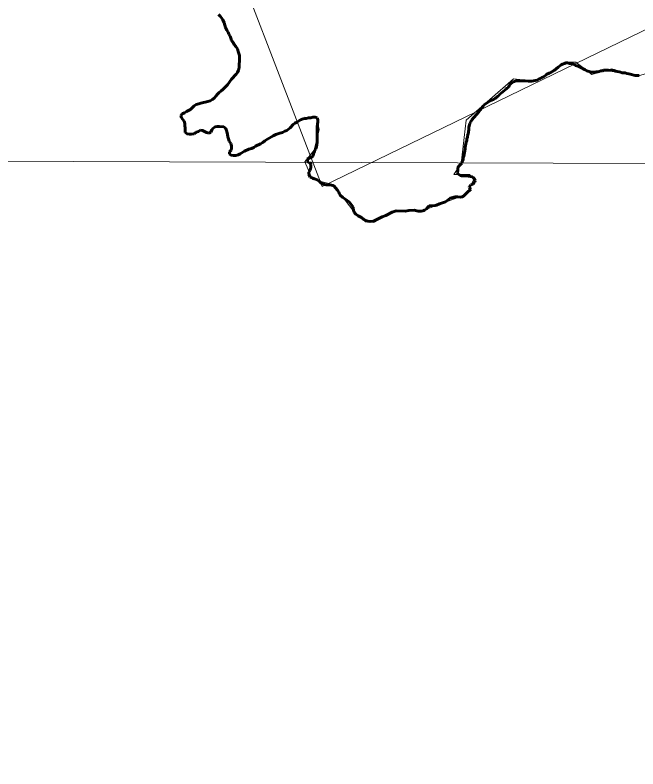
# Model space of a CAD drawing. Extents: x 553962 to 842807, y 8883888 to 9032388.
# Drawn here: x 805501 to 807586, y 9019716 to 9022239 of the extents above; entities that cross this region are included whole.
import ezdxf

# ---------------------------------------------------------------- set-up
doc = ezdxf.new("R2010")
doc.units = 0
doc.header["$LTSCALE"] = 20
doc.linetypes.add('LONG_DASH_SHORT_DASH', pattern=[9.9, 6, -1.2, 1.5, -1.2])
for name, color, linetype, lineweight in [('1', 7, 'Continuous', 13), ('27', 7, 'Continuous', 13), ('35', 7, 'Continuous', 13), ('7', 7, 'LONG_DASH_SHORT_DASH', 60), ('8', 7, 'Continuous', 13)]:
    doc.layers.add(name, color=color, linetype=linetype, lineweight=lineweight)

msp = doc.modelspace()

# ---------------------------------------------------------------- linework, layer by layer
at = {"layer": '1'}
msp.add_lwpolyline([(798307.97, 9021774.39), (808266.63, 9021740.4), (813764.86, 9021714.12), (820943.85, 9021670)], dxfattribs=at)
for points in [[(806474.24, 9021745.74), (806483.07, 9021749.89), (806483, 9021749.89), (806482.93, 9021749.47), (806482.79, 9021748.91), (806482.79, 9021747.79), (806482.79, 9021747.09), (806482.79, 9021746.67), (806482.79, 9021746.25), (806482.79, 9021745.69), (806482.86, 9021744.99), (806482.86, 9021744.43), (806482.86, 9021744.01), (806482.86, 9021743.94), (806482.86, 9021743.87), (806482.86, 9021743.8), (806482.93, 9021743.8), (806483, 9021743.8), (806483.42, 9021743.87), (806483.84, 9021743.94), (806484.54, 9021744.01), (806485.38, 9021744.08), (806486.22, 9021744.5), (806486.78, 9021744.64), (806487.62, 9021745.06), (806488.6, 9021745.13), (806489.3, 9021745.55), (806490, 9021745.97), (806490.14, 9021746.11), (806490.14, 9021746.53), (806490.14, 9021746.67), (806490.14, 9021746.81), (806490.14, 9021746.88), (806490.14, 9021747.02), (806490.14, 9021747.16), (806490.14, 9021747.23), (806490.14, 9021747.3), (806490.07, 9021747.23), (806489.93, 9021747.09), (806489.86, 9021746.25), (806489.72, 9021745.55), (806489.65, 9021745.13), (806489.65, 9021745.2), (806489.65, 9021745.27), (806489.65, 9021745.69), (806489.65, 9021745.83), (806489.79, 9021745.97), (806489.86, 9021746.39), (806489.86, 9021746.81), (806489.93, 9021747.37), (806489.93, 9021747.51), (806490, 9021747.51), (806490.07, 9021747.51), (806490.14, 9021747.51), (806490.21, 9021747.51)], [(806490.21, 9021747.51), (806490.28, 9021747.51), (806490.21, 9021747.51), (806490.28, 9021747.51)]]:
    msp.add_spline(points, degree=3, dxfattribs=at)
at = {"layer": '27'}
msp.add_line((806471.55, 9021898.11), (806468.65, 9021892.26), dxfattribs=at)
for points in [[(806068.64, 9021912.27), (806074.9, 9021916.07), (806081.92, 9021920.12), (806088.69, 9021923.41), (806094.95, 9021929.72), (806100.96, 9021935.27), (806107.73, 9021939.82), (806116.01, 9021942.62), (806122.78, 9021944.4), (806146.63, 9021949.53), (806154.41, 9021952.33), (806161.68, 9021956.63), (806168.44, 9021962.18), (806173.7, 9021968.24), (806178.95, 9021975.04), (806184.96, 9021980.59), (806190.47, 9021984.63), (806196.48, 9021989.68), (806212.5, 9022005.82), (806225.74, 9022024.96), (806241.5, 9022041.35), (806245.75, 9022047.14), (806249.24, 9022054.69), (806251.22, 9022063.74), (806251.69, 9022072.03), (806252.89, 9022087.85), (806252.85, 9022096.89), (806252.58, 9022104.42), (806250.29, 9022110.94), (806248.26, 9022117.46), (806246.21, 9022125.98), (806240.66, 9022133.99), (806235.11, 9022140.75), (806230.81, 9022147.26), (806225.51, 9022154.26), (806222.97, 9022161.78), (806220.93, 9022168.56), (806217.14, 9022175.82), (806214.1, 9022182.33), (806209.55, 9022188.59), (806206, 9022197.11), (806202.96, 9022205.88), (806200.67, 9022213.66), (806196.86, 9022223.18), (806192.57, 9022229.94), (806187.52, 9022235.94), (806182.23, 9022240.94)], [(807628.97, 9022048.43), (807584.45, 9022034.51), (807498.2, 9022059.56), (807431.43, 9022040.08), (807378.57, 9022081.83), (807345.18, 9022081.83), (807242.24, 9022017.81), (807169.9, 9022026.16), (807011.31, 9021886.97), (806994.61, 9021742.22), (806969.57, 9021706.04), (807022.44, 9021706.04), (807036.35, 9021689.33), (807011.31, 9021639.23), (806869.41, 9021586.34), (806774.82, 9021583.55), (806702.48, 9021544.58), (806646.83, 9021566.85), (806566.15, 9021672.63), (806496.59, 9021689.33), (806471.55, 9021747.79), (806502.15, 9021786.76), (806518.85, 9021856.35), (806510.5, 9021892.54), (806471.55, 9021898.11)], [(806199.7, 9021865.4), (806185.13, 9021866.85), (806177.84, 9021866.56), (806171.06, 9021865.03), (806164.04, 9021860.98), (806159.79, 9021855.68), (806156.56, 9021847.64), (806150.29, 9021843.59), (806142.24, 9021846.32), (806128.9, 9021853.29), (806121.11, 9021853.5), (806115.09, 9021849.96), (806107.82, 9021847.42), (806100.8, 9021841.86), (806091.76, 9021840.31), (806084.73, 9021840.28), (806076.94, 9021842), (806070.89, 9021846.75), (806070.36, 9021853.52), (806070.08, 9021862.06), (806070.05, 9021869.09), (806069.78, 9021875.87), (806067.74, 9021883.64), (806062.44, 9021889.4), (806058.15, 9021895.15), (806056.36, 9021903.18), (806061.11, 9021908.98), (806068.64, 9021912.27)], [(806468.65, 9021892.26), (806465.9, 9021891.96), (806457.12, 9021888.4), (806450.6, 9021885.36), (806445.34, 9021881.07), (806438.06, 9021878.02), (806432.55, 9021873.23), (806422.3, 9021862.39), (806416.28, 9021857.34), (806410.77, 9021853.3), (806404.25, 9021850.51), (806396.73, 9021846.2), (806387.44, 9021844.4), (806373.9, 9021839.82), (806365.62, 9021834.76), (806359.1, 9021831.97), (806351.58, 9021827.17), (806344.32, 9021823.12), (806337.55, 9021818.57), (806330.54, 9021813.01), (806322.52, 9021808.21), (806306.47, 9021800.1), (806300.7, 9021796.06), (806292.68, 9021792.5), (806283.39, 9021790.46), (806268.84, 9021784.11), (806254.56, 9021775.01), (806247.79, 9021771.46), (806239.76, 9021769.42), (806232.47, 9021769.13), (806224.18, 9021770.1), (806218.63, 9021774.09), (806218.86, 9021781.88), (806224.12, 9021786.67), (806225.6, 9021793.96), (806225.57, 9021801.49), (806223.53, 9021809.52), (806218.47, 9021817.28), (806215.43, 9021824.55), (806213.65, 9021831.82), (806211.86, 9021840.1), (806209.54, 9021854.15), (806205.75, 9021861.16), (806199.7, 9021865.4)]]:
    msp.add_lwpolyline(points, dxfattribs=at)
at = {"layer": '35'}
msp.add_line((806471.55, 9021898.11), (806468.65, 9021892.26), dxfattribs=at)
for points in [[(806068.64, 9021912.27), (806074.9, 9021916.07), (806081.92, 9021920.12), (806088.69, 9021923.41), (806094.95, 9021929.72), (806100.96, 9021935.27), (806107.73, 9021939.82), (806116.01, 9021942.62), (806122.78, 9021944.4), (806146.63, 9021949.53), (806154.41, 9021952.33), (806161.68, 9021956.63), (806168.44, 9021962.18), (806173.7, 9021968.24), (806178.95, 9021975.04), (806184.96, 9021980.59), (806190.47, 9021984.63), (806196.48, 9021989.68), (806212.5, 9022005.82), (806225.74, 9022024.96), (806241.5, 9022041.35), (806245.75, 9022047.14), (806249.24, 9022054.69), (806251.22, 9022063.74), (806251.69, 9022072.03), (806252.89, 9022087.85), (806252.85, 9022096.89), (806252.58, 9022104.42), (806250.29, 9022110.94), (806248.26, 9022117.46), (806246.21, 9022125.98), (806240.66, 9022133.99), (806235.11, 9022140.75), (806230.81, 9022147.26), (806225.51, 9022154.26), (806222.97, 9022161.78), (806220.93, 9022168.56), (806217.14, 9022175.82), (806214.1, 9022182.33), (806209.55, 9022188.59), (806206, 9022197.11), (806202.96, 9022205.88), (806200.67, 9022213.66), (806196.86, 9022223.18), (806192.57, 9022229.94), (806187.52, 9022235.94), (806182.23, 9022240.94)], [(807628.97, 9022048.43), (807584.45, 9022034.51), (807498.2, 9022059.56), (807431.43, 9022040.08), (807378.57, 9022081.83), (807345.18, 9022081.83), (807242.24, 9022017.81), (807169.9, 9022026.16), (807011.31, 9021886.97), (806994.61, 9021742.22), (806969.57, 9021706.04), (807022.44, 9021706.04), (807036.35, 9021689.33), (807011.31, 9021639.23), (806869.41, 9021586.34), (806774.82, 9021583.55), (806702.48, 9021544.58), (806646.83, 9021566.85), (806566.15, 9021672.63), (806496.59, 9021689.33), (806471.55, 9021747.79), (806502.15, 9021786.76), (806518.85, 9021856.35), (806510.5, 9021892.54), (806471.55, 9021898.11)], [(806199.7, 9021865.4), (806185.13, 9021866.85), (806177.84, 9021866.56), (806171.06, 9021865.03), (806164.04, 9021860.98), (806159.79, 9021855.68), (806156.56, 9021847.64), (806150.29, 9021843.59), (806142.24, 9021846.32), (806128.9, 9021853.29), (806121.11, 9021853.5), (806115.09, 9021849.96), (806107.82, 9021847.42), (806100.8, 9021841.86), (806091.76, 9021840.31), (806084.73, 9021840.28), (806076.94, 9021842), (806070.89, 9021846.75), (806070.36, 9021853.52), (806070.08, 9021862.06), (806070.05, 9021869.09), (806069.78, 9021875.87), (806067.74, 9021883.64), (806062.44, 9021889.4), (806058.15, 9021895.15), (806056.36, 9021903.18), (806061.11, 9021908.98), (806068.64, 9021912.27)], [(806468.65, 9021892.26), (806465.9, 9021891.96), (806457.12, 9021888.4), (806450.6, 9021885.36), (806445.34, 9021881.07), (806438.06, 9021878.02), (806432.55, 9021873.23), (806422.3, 9021862.39), (806416.28, 9021857.34), (806410.77, 9021853.3), (806404.25, 9021850.51), (806396.73, 9021846.2), (806387.44, 9021844.4), (806373.9, 9021839.82), (806365.62, 9021834.76), (806359.1, 9021831.97), (806351.58, 9021827.17), (806344.32, 9021823.12), (806337.55, 9021818.57), (806330.54, 9021813.01), (806322.52, 9021808.21), (806306.47, 9021800.1), (806300.7, 9021796.06), (806292.68, 9021792.5), (806283.39, 9021790.46), (806268.84, 9021784.11), (806254.56, 9021775.01), (806247.79, 9021771.46), (806239.76, 9021769.42), (806232.47, 9021769.13), (806224.18, 9021770.1), (806218.63, 9021774.09), (806218.86, 9021781.88), (806224.12, 9021786.67), (806225.6, 9021793.96), (806225.57, 9021801.49), (806223.53, 9021809.52), (806218.47, 9021817.28), (806215.43, 9021824.55), (806213.65, 9021831.82), (806211.86, 9021840.1), (806209.54, 9021854.15), (806205.75, 9021861.16), (806199.7, 9021865.4)]]:
    msp.add_lwpolyline(points, dxfattribs=at)
at = {"layer": '7'}
for points in [[(806068.64, 9021912.27), (806074.9, 9021916.07), (806081.92, 9021920.12), (806088.69, 9021923.41), (806094.95, 9021929.72), (806100.96, 9021935.27), (806107.73, 9021939.82), (806116.01, 9021942.62), (806122.78, 9021944.4), (806146.63, 9021949.53), (806154.41, 9021952.33), (806161.68, 9021956.63), (806168.44, 9021962.18), (806173.7, 9021968.24), (806178.95, 9021975.04), (806184.96, 9021980.59), (806190.47, 9021984.63), (806196.48, 9021989.68), (806212.5, 9022005.82), (806225.74, 9022024.96), (806241.5, 9022041.35), (806245.75, 9022047.14), (806249.24, 9022054.69), (806251.22, 9022063.74), (806251.69, 9022072.03), (806252.89, 9022087.85), (806252.85, 9022096.89), (806252.58, 9022104.42), (806250.29, 9022110.94), (806248.26, 9022117.46), (806246.21, 9022125.98), (806240.66, 9022133.99), (806235.11, 9022140.75), (806230.81, 9022147.26), (806225.51, 9022154.26), (806222.97, 9022161.78), (806220.93, 9022168.56), (806217.14, 9022175.82), (806214.1, 9022182.33), (806209.55, 9022188.59), (806206, 9022197.11), (806202.96, 9022205.88), (806200.67, 9022213.66), (806196.86, 9022223.18), (806192.57, 9022229.94), (806187.52, 9022235.94), (806182.23, 9022240.94)], [(807152.94, 9021997.72), (807155.18, 9022002.5), (807158.93, 9022008.04), (807167.44, 9022015.86), (807173.46, 9022017.39), (807178.72, 9022019.42), (807194.29, 9022019.49), (807201.33, 9022019.27), (807208.36, 9022019.3), (807218.66, 9022018.34), (807231.21, 9022018.4), (807236.99, 9022018.68), (807241.75, 9022020.45), (807248.53, 9022021.24), (807253.79, 9022024.52), (807259.31, 9022026.56), (807264.82, 9022030.35), (807270.08, 9022032.63), (807275.34, 9022036.42), (807278.84, 9022039.95), (807288.62, 9022045.01), (807294.89, 9022047.55), (807299.65, 9022050.08), (807305.91, 9022053.88), (807318.93, 9022064.98), (807329.19, 9022072.81), (807333.7, 9022075.08), (807339.97, 9022076.87), (807344.99, 9022078.9), (807350.76, 9022078.93), (807357.05, 9022077.7), (807367.35, 9022076.24), (807372.38, 9022074), (807377.16, 9022071.01), (807381.94, 9022069.02), (807388.23, 9022066.79), (807393.26, 9022064.81), (807409.61, 9022056.1), (807414.9, 9022052.86), (807425.71, 9022049.64), (807432.74, 9022048.42), (807439.77, 9022048.45), (807445.8, 9022048.72), (807451.82, 9022048.75), (807456.34, 9022050.53), (807461.6, 9022052.31), (807467.13, 9022052.84), (807471.64, 9022054.61), (807476.66, 9022054.89), (807481.68, 9022054.91), (807487.46, 9022054.68), (807499.77, 9022053.74), (807506.04, 9022053.51), (807510.82, 9022051.78), (807516.85, 9022050.55), (807523.64, 9022049.57), (807528.16, 9022047.84), (807533.44, 9022046.36), (807538.21, 9022045.87), (807543.24, 9022045.64), (807548.52, 9022043.91), (807555.3, 9022042.44), (807560.07, 9022041.96), (807576.67, 9022036.51), (807590.23, 9022036.57)], [(806996.61, 9021743.96), (806996.94, 9021745.72), (806998.68, 9021750.24), (807001.42, 9021756.28), (807001.65, 9021761.56), (807003.64, 9021766.84), (807004.12, 9021773.12), (807005.85, 9021779.4), (807006.58, 9021785.43), (807007.56, 9021791.71), (807007.54, 9021796.73), (807009.53, 9021802.76), (807009.76, 9021808.29), (807011.75, 9021813.82), (807013.48, 9021819.6), (807013.97, 9021825.13), (807015.7, 9021830.91), (807015.94, 9021835.68), (807017.92, 9021841.21), (807020.12, 9021856.79), (807020.6, 9021863.57), (807023.57, 9021876.13), (807026.81, 9021882.17), (807028.8, 9021887.2), (807037.55, 9021897.79), (807046.3, 9021906.36), (807053.56, 9021915.18), (807057.8, 9021920.97), (807060.8, 9021925.76), (807067.55, 9021934.32), (807071.55, 9021938.61), (807075.55, 9021942.14), (807081.31, 9021945.93), (807086.08, 9021948.46), (807091.59, 9021952), (807097.1, 9021954.04), (807102.62, 9021956.57), (807107.88, 9021960.36), (807115.64, 9021967.17), (807120.9, 9021969.71), (807124.15, 9021974.24), (807129.66, 9021978.53), (807139.17, 9021986.86), (807142.92, 9021991.14), (807147.43, 9021993.68), (807152.94, 9021997.72)], [(806199.7, 9021865.4), (806185.13, 9021866.85), (806177.84, 9021866.56), (806171.06, 9021865.03), (806164.04, 9021860.98), (806159.79, 9021855.68), (806156.56, 9021847.64), (806150.29, 9021843.59), (806142.24, 9021846.32), (806128.9, 9021853.29), (806121.11, 9021853.5), (806115.09, 9021849.96), (806107.82, 9021847.42), (806100.8, 9021841.86), (806091.76, 9021840.31), (806084.73, 9021840.28), (806076.94, 9021842), (806070.89, 9021846.75), (806070.36, 9021853.52), (806070.08, 9021862.06), (806070.05, 9021869.09), (806069.78, 9021875.87), (806067.74, 9021883.64), (806062.44, 9021889.4), (806058.15, 9021895.15), (806056.36, 9021903.18), (806061.11, 9021908.98), (806068.64, 9021912.27)], [(806483.88, 9021745.71), (806480.24, 9021750.16), (806478.96, 9021757.44), (806485.48, 9021760.23), (806492.76, 9021762.02), (806498.77, 9021767.82), (806500.74, 9021776.12), (806503.98, 9021783.66), (806508.22, 9021791.22), (806510.21, 9021798), (806511.69, 9021805.8), (806512.16, 9021813.33), (806512.61, 9021828.4), (806512.47, 9021865.55), (806514.67, 9021881.63), (806515.14, 9021888.41), (806512.35, 9021895.43), (806505.56, 9021897.41), (806497.78, 9021897.38), (806491.25, 9021895.09), (806483.97, 9021894.8), (806475.44, 9021893.01), (806465.9, 9021891.96), (806457.12, 9021888.4), (806450.6, 9021885.36), (806445.34, 9021881.07), (806438.06, 9021878.02), (806432.55, 9021873.23), (806422.3, 9021862.39), (806416.28, 9021857.34), (806410.77, 9021853.3), (806404.25, 9021850.51), (806396.73, 9021846.2), (806387.44, 9021844.4), (806373.9, 9021839.82), (806365.62, 9021834.76), (806359.1, 9021831.97), (806351.58, 9021827.17), (806344.32, 9021823.12), (806337.55, 9021818.57), (806330.54, 9021813.01), (806322.52, 9021808.21), (806306.47, 9021800.1), (806300.7, 9021796.06), (806292.68, 9021792.5), (806283.39, 9021790.46), (806268.84, 9021784.11), (806254.56, 9021775.01), (806247.79, 9021771.46), (806239.76, 9021769.42), (806232.47, 9021769.13), (806224.18, 9021770.1), (806218.63, 9021774.09), (806218.86, 9021781.88), (806224.12, 9021786.67), (806225.6, 9021793.96), (806225.57, 9021801.49), (806223.53, 9021809.52), (806218.47, 9021817.28), (806215.43, 9021824.55), (806213.65, 9021831.82), (806211.86, 9021840.1), (806209.54, 9021854.15), (806205.75, 9021861.16), (806199.7, 9021865.4)], [(806487.86, 9021746.54), (806491.03, 9021739.47), (806491.62, 9021729.5), (806488.92, 9021719.66), (806484.79, 9021713.09), (806484.2, 9021710.82), (806484.67, 9021706.27), (806489.13, 9021697), (806492.24, 9021695.08), (806506.44, 9021689.87)], [(807034.81, 9021695.22), (807031.04, 9021698.23), (807019.52, 9021700.51), (806996.14, 9021701.46), (806992.56, 9021702.43), (806983.65, 9021708.39), (806981.73, 9021712.65), (806983.86, 9021720.07), (806983.35, 9021727.71), (806985.2, 9021732.71), (806996.61, 9021743.96)], [(806962.15, 9021627.49), (806974.15, 9021630.64), (806983.66, 9021630.79), (806992.68, 9021629.55), (806998.21, 9021631.3), (807002.58, 9021633.66), (807015.78, 9021646.62), (807025.15, 9021654.13), (807026.36, 9021656.09), (807026.21, 9021658.02), (807021.68, 9021662.4), (807022.09, 9021665.93), (807027.23, 9021670.68), (807033.84, 9021673.8), (807037.07, 9021676.28), (807040.38, 9021681.04), (807041.36, 9021684.46), (807037.86, 9021692.79), (807034.81, 9021695.22)], [(806506.44, 9021689.87), (806512.63, 9021687.6), (806520.54, 9021681.73), (806526.75, 9021675.9), (806530.04, 9021674.44), (806543, 9021671.42), (806560.53, 9021670.2), (806568.27, 9021667.44), (806580.15, 9021653.56), (806584.54, 9021646.51), (806586.74, 9021640.02), (806589.17, 9021636.8), (806598.8, 9021628.25), (806607.97, 9021621.68)], [(806607.97, 9021621.68), (806620.4, 9021612.77), (806633.08, 9021596.62), (806633.46, 9021591.84)], [(806869.64, 9021585.68), (806871.21, 9021586.44), (806878.08, 9021591.19), (806883.83, 9021597.54), (806887.38, 9021600.29), (806907.32, 9021601.73), (806911.6, 9021603.01), (806921.72, 9021607.95), (806941.49, 9021614.35), (806946.38, 9021617.11), (806957.83, 9021626.36), (806962.15, 9021627.49)], [(806633.46, 9021591.84), (806633.78, 9021587.79), (806635.18, 9021581.28), (806641.98, 9021573.18), (806650.1, 9021566.93), (806661.13, 9021561.21), (806668.72, 9021554.8), (806674.72, 9021551.12), (806682.45, 9021549.67)], [(806742.25, 9021568.44), (806763.76, 9021579.79), (806777.45, 9021583.87), (806806.6, 9021583.23), (806819.28, 9021585.11), (806837.54, 9021586.52), (806850.81, 9021583.51), (806860.34, 9021583.12), (806865.62, 9021583.75), (806869.64, 9021585.68)], [(806682.45, 9021549.67), (806689.99, 9021548.26), (806701.58, 9021549.66), (806730.19, 9021563.96), (806742.25, 9021568.44)]]:
    msp.add_lwpolyline(points, dxfattribs=at)
at = {"layer": '8'}
msp.add_lwpolyline([(806133.16, 9022695.56), (806529.04, 9021665.75), (807783.76, 9022273.72), (808229.19, 9022162.3), (808605.03, 9021591.29), (810067.64, 9020902.94), (810762.61, 9020170.73), (811277.64, 9019376.89), (812732.78, 9019072.01), (813178.21, 9018626.34), (814263.96, 9017567.88), (814695.48, 9018668.12), (816360.77, 9018905.19), (817307.32, 9018626.64), (818170.35, 9018027.78), (818904.32, 9018347.81), (819687.62, 9019281.22), (820049.54, 9019406.56), (820856.89, 9019128.02), (821753.47, 9020839.15)], dxfattribs=at)

doc.saveas('drawing.dxf')
